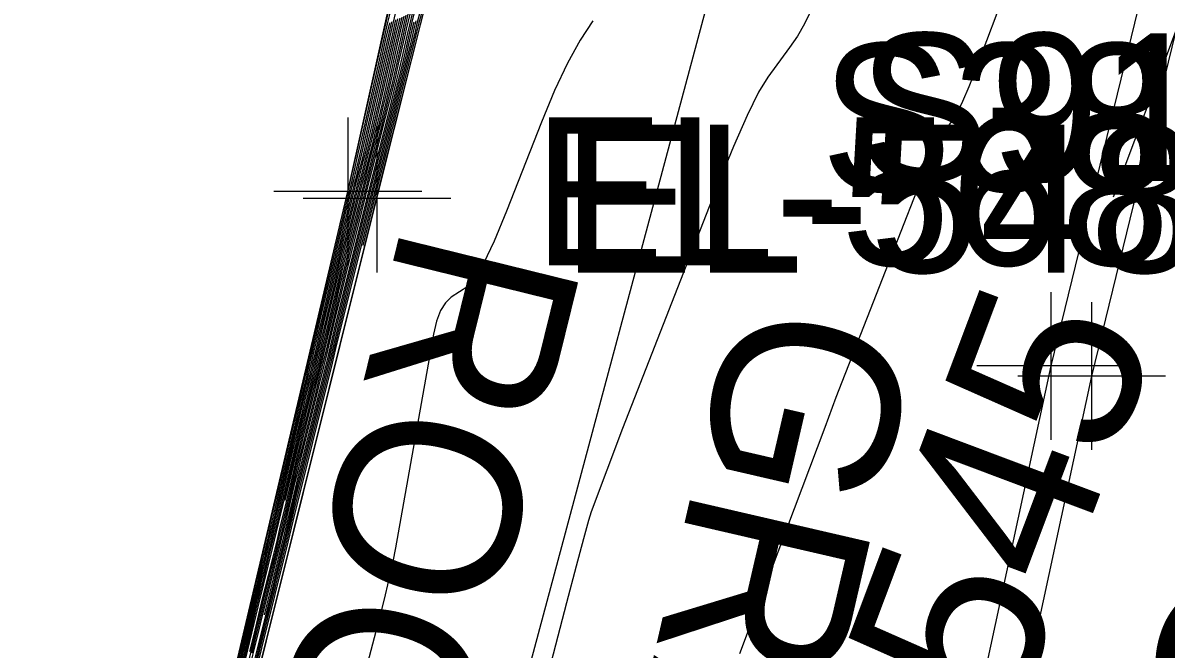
# Model space of a CAD drawing. Extents: x 1724534 to 1727318, y 657156 to 660047.
# Drawn here: x 1725590.29 to 1725621.22, y 659702.31 to 659719.26 of the extents above; entities that cross this region are included whole.
import ezdxf

# ---------------------------------------------------------------- set-up
doc = ezdxf.new("R2010")
doc.units = 0
for name, color, linetype in [('SURVEY - CONTOURS - Index with Text', 7, 'Continuous'), ('SURVEY - CONTOURS - Intermediate with optional Text', 7, 'Continuous'), ('SURVEY - DTM - Breaklines', 7, 'Continuous'), ('SURVEY - DTM - Breaklines - Points - Elevations', 7, 'Continuous'), ('SURVEY - DTM - Breaklines - Points - Locators', 7, 'Continuous'), ('SURVEY - DTM - Breaklines - Points - Numbers', 7, 'Continuous'), ('SURVEY - NON-TRANSPORTATION - Features', 7, 'Continuous'), ('SURVEY - NON-TRANSPORTATION - Features - Points - Elevations', 7, 'Continuous'), ('SURVEY - NON-TRANSPORTATION - Features - Points - Locators', 7, 'Continuous'), ('SURVEY - NON-TRANSPORTATION - Features Text', 7, 'Continuous'), ('SURVEY - TRANSPORTATION - Features', 7, 'Continuous'), ('SURVEY - TRANSPORTATION - Features - Points - Locators', 7, 'Continuous'), ('SURVEY - TRANSPORTATION - Features - Points - Numbers', 7, 'Continuous'), ('SURVEY - TRANSPORTATION - Features Text', 7, 'Continuous'), ('SURVEY - UTILITIES - Fiber Optic Cable (Underground) with Text', 7, 'Continuous'), ('SURVEY - VEGETATION - Features with Text', 7, 'Continuous')]:
    doc.layers.add(name, color=color, linetype=linetype)

msp = doc.modelspace()

# ---------------------------------------------------------------- linework, layer by layer
at = {"layer": 'SURVEY - CONTOURS - Index with Text'}
for points in [[(1725606.529, 659736.741), (1725604.751, 659733.946), (1725603.479, 659728.979), (1725603.374, 659728.56), (1725602.269, 659724.234), (1725602.241, 659724.119), (1725602.194, 659723.924), (1725601.039, 659719.385), (1725601.008, 659719.258), (1725600.98, 659719.136), (1725600.766, 659718.286), (1725599.817, 659714.547), (1725599.49, 659713.236)], [(1725596.098, 659701.688), (1725596.496, 659703.365), (1725596.63, 659703.928), (1725596.733, 659704.358), (1725596.804, 659704.656), (1725596.845, 659704.822), (1725596.911, 659705.089), (1725596.951, 659705.254), (1725597.022, 659705.55), (1725597.124, 659705.976), (1725597.256, 659706.533), (1725597.651, 659708.192), (1725597.783, 659708.749), (1725597.886, 659709.178), (1725597.958, 659709.478), (1725597.999, 659709.649), (1725598.07, 659709.934), (1725598.111, 659710.099), (1725598.178, 659710.381), (1725598.274, 659710.779), (1725598.396, 659711.294), (1725598.76, 659712.824), (1725598.882, 659713.339), (1725598.977, 659713.736), (1725599.045, 659714.017), (1725599.084, 659714.18), (1725599.154, 659714.458), (1725599.18, 659714.564), (1725599.207, 659714.672), (1725599.235, 659714.783), (1725599.264, 659714.896), (1725599.342, 659715.202), (1725599.385, 659715.379), (1725599.455, 659715.68), (1725599.553, 659716.107), (1725599.678, 659716.659), (1725600.049, 659718.297), (1725600.174, 659718.851), (1725600.274, 659719.283)], [(1725600.832, 659719.543), (1725600.751, 659719.207), (1725600.688, 659718.938), (1725600.546, 659718.31), (1725600.484, 659718.043), (1725600.404, 659717.712), (1725600.19, 659716.858), (1725599.614, 659714.589), (1725598.981, 659712.054), (1725598.755, 659711.125), (1725598.549, 659710.26), (1725598.262, 659709.099), (1725597.731, 659706.962), (1725597.584, 659706.353), (1725597.363, 659705.426), (1725597.072, 659704.247), (1725596.821, 659703.238)], [(1725597.393, 659706.33), (1725597.617, 659707.272), (1725597.716, 659707.689), (1725597.808, 659708.07), (1725597.893, 659708.417), (1725597.97, 659708.729), (1725598.166, 659709.516), (1725598.242, 659709.825), (1725598.324, 659710.159), (1725598.411, 659710.52), (1725598.504, 659710.907), (1725598.757, 659711.974), (1725598.849, 659712.359), (1725598.934, 659712.713), (1725599.013, 659713.036), (1725599.085, 659713.327), (1725599.269, 659714.065), (1725599.339, 659714.344), (1725599.411, 659714.631), (1725599.485, 659714.923), (1725599.561, 659715.223), (1725599.766, 659716.03), (1725599.845, 659716.348), (1725599.929, 659716.696), (1725600.018, 659717.075), (1725600.112, 659717.485), (1725600.368, 659718.618), (1725600.463, 659719.029), (1725600.553, 659719.413)], [(1725628.33, 659701.888), (1725628.155, 659702.326), (1725627.675, 659703.486), (1725626.841, 659705.495), (1725626.491, 659706.352), (1725626.359, 659706.685), (1725625.778, 659708.162), (1725625.213, 659709.54), (1725624.912, 659710.299), (1725623.86, 659712.992), (1725623.695, 659713.403), (1725623.534, 659713.783), (1725623.341, 659714.215), (1725623.135, 659714.667), (1725623.039, 659714.891), (1725622.907, 659715.226), (1725622.739, 659715.67), (1725622.534, 659716.225), (1725621.492, 659719.069), (1725619.786, 659714.538)]]:
    msp.add_lwpolyline(points, dxfattribs=at)
at = {"layer": 'SURVEY - CONTOURS - Intermediate with optional Text'}
for points in [[(1725605.839, 659738.467), (1725604.668, 659733.899), (1725604.638, 659733.778), (1725604.615, 659733.676), (1725604.401, 659732.832), (1725603.508, 659729.341), (1725603.401, 659728.918), (1725603.369, 659728.775), (1725603.153, 659727.92), (1725602.279, 659724.495), (1725602.17, 659724.057), (1725602.128, 659723.874), (1725602.021, 659723.443), (1725601.056, 659719.648), (1725600.944, 659719.194), (1725600.893, 659718.971), (1725600.783, 659718.525), (1725599.776, 659714.555), (1725599.087, 659711.793), (1725598.753, 659710.445), (1725598.659, 659710.053), (1725597.596, 659705.779), (1725597.458, 659705.207), (1725596.393, 659700.922)], [(1725598.876, 659713.817), (1725599.108, 659714.797), (1725600.194, 659719.591), (1725600.291, 659720.011), (1725601.28, 659724.367), (1725601.306, 659724.481), (1725601.352, 659724.67), (1725602.224, 659728.502), (1725602.395, 659729.245), (1725602.424, 659729.369), (1725602.453, 659729.482), (1725602.547, 659729.889), (1725602.649, 659730.334), (1725603.446, 659733.829), (1725603.546, 659734.257), (1725603.585, 659734.406)], [(1725601.711, 659721.831), (1725601.043, 659719.205), (1725600.033, 659715.232), (1725599.522, 659713.198), (1725594.751, 659694.03)], [(1725596.112, 659701.604), (1725596.486, 659703.179), (1725596.714, 659704.134), (1725596.788, 659704.442), (1725596.835, 659704.636), (1725596.927, 659705.005), (1725596.975, 659705.199), (1725597.148, 659705.921), (1725597.274, 659706.45), (1725597.644, 659708.008), (1725597.77, 659708.537), (1725597.87, 659708.956), (1725597.994, 659709.465), (1725598.089, 659709.85), (1725598.137, 659710.044), (1725598.207, 659710.336), (1725598.301, 659710.727), (1725598.418, 659711.217), (1725598.759, 659712.654), (1725598.876, 659713.143), (1725598.969, 659713.532), (1725599.038, 659713.82), (1725599.085, 659714.009), (1725599.212, 659714.52), (1725599.248, 659714.664), (1725599.285, 659714.811), (1725599.323, 659714.962), (1725599.427, 659715.367), (1725599.477, 659715.572), (1725599.55, 659715.884), (1725599.646, 659716.301), (1725599.765, 659716.824), (1725600.113, 659718.361), (1725600.232, 659718.886), (1725600.405, 659719.629)], [(1725600.888, 659719.569), (1725600.808, 659719.242), (1725600.752, 659719.002), (1725600.633, 659718.476), (1725600.577, 659718.237), (1725600.398, 659717.511), (1725599.654, 659714.58), (1725598.975, 659711.858), (1725598.754, 659710.955), (1725598.576, 659710.209), (1725598.281, 659709.015), (1725597.716, 659706.741), (1725597.577, 659706.17), (1725597.387, 659705.372), (1725597.088, 659704.163), (1725596.523, 659701.891)], [(1725611.61, 659719.582), (1725611.437, 659719.231), (1725611.245, 659718.9), (1725611.033, 659718.589), (1725610.444, 659717.786), (1725610.194, 659717.378), (1725609.885, 659716.753), (1725609.517, 659715.912), (1725609.089, 659714.856), (1725606.836, 659709.109), (1725606.516, 659708.285), (1725605.667, 659706.029), (1725605.593, 659705.789), (1725605.457, 659705.299), (1725605.259, 659704.557), (1725605, 659703.565), (1725604.225, 659700.584)], [(1725595.817, 659700.79), (1725596.879, 659705.257), (1725598.011, 659710.017), (1725598.219, 659710.883), (1725599.084, 659714.521), (1725599.126, 659714.689), (1725599.136, 659714.727), (1725599.146, 659714.766), (1725599.172, 659714.87), (1725599.2, 659714.991), (1725599.265, 659715.274), (1725599.367, 659715.72), (1725599.504, 659716.329), (1725599.921, 659718.169), (1725600.059, 659718.78), (1725600.162, 659719.231), (1725600.229, 659719.523)], [(1725596.084, 659701.772), (1725596.506, 659703.551), (1725596.647, 659704.142), (1725596.752, 659704.582), (1725596.821, 659704.871), (1725596.854, 659705.009), (1725596.895, 659705.173), (1725596.928, 659705.31), (1725596.996, 659705.596), (1725597.1, 659706.031), (1725597.239, 659706.616), (1725597.657, 659708.375), (1725597.797, 659708.961), (1725597.901, 659709.4), (1725597.971, 659709.69), (1725598.005, 659709.833), (1725598.051, 659710.017), (1725598.084, 659710.154), (1725598.149, 659710.425), (1725598.246, 659710.831), (1725598.375, 659711.372), (1725598.76, 659712.994), (1725598.889, 659713.535), (1725598.986, 659713.941), (1725599.051, 659714.213), (1725599.084, 659714.35), (1725599.131, 659714.537), (1725599.149, 659714.608), (1725599.167, 659714.681), (1725599.186, 659714.755), (1725599.205, 659714.831), (1725599.257, 659715.036), (1725599.293, 659715.185), (1725599.36, 659715.477), (1725599.46, 659715.914), (1725599.591, 659716.494), (1725599.985, 659718.233), (1725600.117, 659718.815), (1725600.218, 659719.257)], [(1725596.126, 659701.52), (1725596.476, 659702.993), (1725596.596, 659703.498), (1725596.695, 659703.91), (1725596.771, 659704.227), (1725596.826, 659704.45), (1725596.943, 659704.921), (1725596.998, 659705.143), (1725597.074, 659705.458), (1725597.172, 659705.866), (1725597.291, 659706.366), (1725597.637, 659707.824), (1725597.757, 659708.325), (1725597.855, 659708.735), (1725597.932, 659709.054), (1725597.988, 659709.281), (1725598.109, 659709.767), (1725598.163, 659709.989), (1725598.237, 659710.292), (1725598.329, 659710.676), (1725598.439, 659711.139), (1725598.759, 659712.484), (1725598.869, 659712.947), (1725598.96, 659713.327), (1725599.032, 659713.624), (1725599.085, 659713.839), (1725599.2, 659714.301), (1725599.244, 659714.476), (1725599.289, 659714.656), (1725599.335, 659714.839), (1725599.383, 659715.027), (1725599.511, 659715.533), (1725599.569, 659715.766), (1725599.645, 659716.087), (1725599.739, 659716.494), (1725599.852, 659716.989), (1725600.177, 659718.425), (1725600.29, 659718.922), (1725600.385, 659719.335)], [(1725596.14, 659701.436), (1725596.466, 659702.807), (1725596.579, 659703.283), (1725596.676, 659703.685), (1725596.755, 659704.012), (1725596.817, 659704.264), (1725596.959, 659704.836), (1725597.021, 659705.088), (1725597.1, 659705.413), (1725597.196, 659705.811), (1725597.308, 659706.283), (1725597.631, 659707.64), (1725597.743, 659708.113), (1725597.839, 659708.513), (1725597.919, 659708.841), (1725597.982, 659709.097), (1725598.128, 659709.683), (1725598.19, 659709.934), (1725598.266, 659710.248), (1725598.356, 659710.624), (1725598.461, 659711.062), (1725598.758, 659712.314), (1725598.862, 659712.751), (1725598.952, 659713.122), (1725599.026, 659713.428), (1725599.085, 659713.668), (1725599.223, 659714.222), (1725599.275, 659714.432), (1725599.329, 659714.647), (1725599.385, 659714.867), (1725599.442, 659715.092), (1725599.596, 659715.699), (1725599.661, 659715.96), (1725599.74, 659716.29), (1725599.832, 659716.688), (1725599.938, 659717.154), (1725600.24, 659718.489), (1725600.347, 659718.958), (1725600.441, 659719.361)], [(1725596.154, 659701.352), (1725596.657, 659703.461), (1725596.808, 659704.078), (1725597.045, 659705.032), (1725597.325, 659706.2), (1725597.824, 659708.292), (1725597.976, 659708.913), (1725598.216, 659709.879), (1725598.482, 659710.984), (1725598.943, 659712.917), (1725599.085, 659713.498), (1725599.435, 659714.895), (1725599.681, 659715.864), (1725599.753, 659716.154), (1725599.835, 659716.493), (1725599.925, 659716.882), (1725600.405, 659718.993), (1725600.497, 659719.387)], [(1725596.425, 659702.063), (1725596.512, 659702.425), (1725596.6, 659702.788), (1725596.689, 659703.153), (1725596.78, 659703.52), (1725597.024, 659704.5), (1725597.115, 659704.866), (1725597.204, 659705.23), (1725597.291, 659705.591), (1725597.377, 659705.95), (1725597.604, 659706.905), (1725597.69, 659707.264), (1725597.778, 659707.627), (1725597.867, 659707.993), (1725597.958, 659708.362), (1725598.205, 659709.349), (1725598.295, 659709.715), (1725598.382, 659710.07), (1725598.466, 659710.416), (1725598.546, 659710.752), (1725598.756, 659711.634), (1725598.836, 659711.967), (1725598.917, 659712.303), (1725599, 659712.643), (1725599.085, 659712.986), (1725599.315, 659713.907), (1725599.402, 659714.256), (1725599.492, 659714.614), (1725599.584, 659714.979), (1725599.679, 659715.353), (1725599.935, 659716.361), (1725600.029, 659716.736), (1725600.119, 659717.103), (1725600.205, 659717.462), (1725600.286, 659717.815), (1725600.496, 659718.746), (1725600.578, 659719.1), (1725600.665, 659719.465)], [(1725596.435, 659702.249), (1725596.529, 659702.639), (1725596.619, 659703.012), (1725596.705, 659703.368), (1725596.789, 659703.706), (1725597.008, 659704.584), (1725597.091, 659704.921), (1725597.178, 659705.276), (1725597.267, 659705.646), (1725597.36, 659706.034), (1725597.611, 659707.089), (1725597.703, 659707.476), (1725597.793, 659707.849), (1725597.88, 659708.205), (1725597.964, 659708.545), (1725598.185, 659709.433), (1725598.269, 659709.77), (1725598.353, 659710.115), (1725598.439, 659710.468), (1725598.525, 659710.829), (1725598.757, 659711.804), (1725598.842, 659712.163), (1725598.926, 659712.508), (1725599.007, 659712.839), (1725599.085, 659713.157), (1725599.292, 659713.986), (1725599.37, 659714.3), (1725599.451, 659714.622), (1725599.534, 659714.951), (1725599.62, 659715.288), (1725599.851, 659716.196), (1725599.937, 659716.542), (1725600.024, 659716.899), (1725600.111, 659717.269), (1725600.199, 659717.65), (1725600.432, 659718.682), (1725600.52, 659719.064), (1725600.609, 659719.439)], [(1725596.478, 659701.995), (1725596.562, 659702.339), (1725596.656, 659702.723), (1725596.761, 659703.147), (1725597.056, 659704.331), (1725597.256, 659705.138), (1725597.339, 659705.481), (1725597.412, 659705.784), (1725597.663, 659706.84), (1725597.747, 659707.184), (1725597.841, 659707.568), (1725597.947, 659707.994), (1725598.243, 659709.182), (1725598.348, 659709.605), (1725598.441, 659709.982), (1725598.521, 659710.312), (1725598.589, 659710.597), (1725598.755, 659711.294), (1725598.823, 659711.575), (1725599.086, 659712.646), (1725599.361, 659713.749), (1725599.573, 659714.597), (1725599.684, 659715.035), (1725599.798, 659715.484), (1725600.105, 659716.692), (1725600.214, 659717.123), (1725600.309, 659717.509), (1725600.391, 659717.85), (1725600.459, 659718.145), (1725600.624, 659718.874), (1725600.693, 659719.171), (1725600.776, 659719.517)], [(1725600.924, 659719.314), (1725600.88, 659719.13), (1725600.807, 659718.806), (1725600.763, 659718.624), (1725600.582, 659717.899), (1725599.736, 659714.563), (1725599.086, 659711.964), (1725598.796, 659710.791), (1725598.631, 659710.105), (1725597.61, 659705.992), (1725597.435, 659705.262), (1725597.121, 659703.995), (1725596.485, 659701.442)], [(1725596.495, 659702.21), (1725596.581, 659702.564), (1725596.672, 659702.938), (1725596.77, 659703.334), (1725597.04, 659704.415), (1725597.138, 659704.81), (1725597.315, 659705.536), (1725597.394, 659705.867), (1725597.676, 659707.052), (1725597.762, 659707.405), (1725597.854, 659707.78), (1725597.953, 659708.178), (1725598.224, 659709.266), (1725598.322, 659709.66), (1725598.411, 659710.026), (1725598.494, 659710.364), (1725598.568, 659710.674), (1725598.756, 659711.464), (1725598.829, 659711.771), (1725599.086, 659712.816), (1725599.338, 659713.828), (1725599.532, 659714.605), (1725599.634, 659715.007), (1725599.738, 659715.419), (1725600.02, 659716.527), (1725600.122, 659716.929), (1725600.214, 659717.306), (1725600.298, 659717.656), (1725600.372, 659717.98), (1725600.56, 659718.81), (1725600.635, 659719.136), (1725600.721, 659719.491)], [(1725600.866, 659719.278), (1725600.816, 659719.066), (1725600.72, 659718.641), (1725600.67, 659718.43), (1725600.49, 659717.705), (1725599.695, 659714.572), (1725599.086, 659712.134), (1725598.803, 659710.987), (1725598.604, 659710.157), (1725598.3, 659708.932), (1725597.7, 659706.519), (1725597.571, 659705.986), (1725597.411, 659705.317), (1725597.105, 659704.079), (1725596.504, 659701.666)], [(1725605.709, 659719.307), (1725605.369, 659718.79), (1725605.024, 659718.162), (1725604.675, 659717.423), (1725604.322, 659716.573), (1725603.375, 659714.159), (1725603.043, 659713.354), (1725602.758, 659712.746), (1725602.52, 659712.338), (1725602.329, 659712.127), (1725601.88, 659711.832), (1725601.724, 659711.686), (1725601.593, 659711.472), (1725601.487, 659711.189), (1725601.406, 659710.837), (1725600.374, 659705.056), (1725600.3, 659704.681), (1725600.193, 659704.207), (1725600.054, 659703.633), (1725599.883, 659702.961), (1725599.382, 659701.036)], [(1725616.641, 659719.511), (1725616.08, 659718.031), (1725615.884, 659717.528), (1725615.714, 659717.128), (1725615.57, 659716.833), (1725615.454, 659716.64), (1725615.179, 659716.266), (1725615.063, 659716.076), (1725614.919, 659715.784), (1725614.747, 659715.393), (1725614.548, 659714.9), (1725613.374, 659711.905), (1725612.289, 659709.12), (1725611.985, 659708.312), (1725609.681, 659702.188)]]:
    msp.add_lwpolyline(points, dxfattribs=at)
at = {"layer": 'SURVEY - DTM - Breaklines'}
for points in [[(1725548.52, 659521.481), (1725556.845, 659545.065), (1725562.116, 659569.482), (1725564.828, 659594.513), (1725575.937, 659617.765), (1725582.317, 659641.569), (1725587.744, 659666.22), (1725593.428, 659690.724), (1725599.084, 659714.698), (1725604.574, 659739.361), (1725605.919, 659744.429), (1725611.764, 659762.844), (1725613.112, 659786.858), (1725615.798, 659788.854), (1725620.104, 659809.038)], [(1725639.982, 659805.546), (1725635.79, 659784.47), (1725629.921, 659758.494), (1725625.443, 659739.387), (1725624.054, 659734.362), (1725618.103, 659709.974), (1725612.874, 659685.67), (1725607.844, 659661.097), (1725602.477, 659636.589), (1725597.046, 659612.281)]]:
    msp.add_lwpolyline(points, dxfattribs=at)
at = {"layer": 'SURVEY - DTM - Breaklines - Points - Locators'}
for p, q in [((1725599.084, 659716.698), (1725599.084, 659712.698)), ((1725601.084, 659714.698), (1725597.084, 659714.698)), ((1725618.103, 659711.974), (1725618.103, 659707.974)), ((1725620.103, 659709.974), (1725616.103, 659709.974))]:
    msp.add_line(p, q, dxfattribs=at)
at = {"layer": 'SURVEY - NON-TRANSPORTATION - Features'}
msp.add_lwpolyline([(1725569.664, 659593.303), (1725577.056, 659617.422), (1725582.603, 659641.503), (1725588.069, 659666.147), (1725593.908, 659690.609), (1725599.872, 659714.501), (1725606.018, 659738.998), (1725607.394, 659744.026), (1725612.585, 659762.615), (1725617.711, 659786.227), (1725616.679, 659788.487), (1725620.281, 659809.007)], dxfattribs=at)
at = {"layer": 'SURVEY - NON-TRANSPORTATION - Features - Points - Locators'}
for p, q in [((1725599.872, 659716.501), (1725599.872, 659712.501)), ((1725601.872, 659714.501), (1725597.872, 659714.501))]:
    msp.add_line(p, q, dxfattribs=at)
at = {"layer": 'SURVEY - TRANSPORTATION - Features'}
msp.add_lwpolyline([(1725641.101, 659805.349), (1725636.902, 659784.236), (1725631.028, 659758.231), (1725626.544, 659739.104), (1725625.155, 659734.079), (1725619.206, 659709.701), (1725613.974, 659685.384), (1725608.945, 659660.816), (1725603.581, 659636.317), (1725598.147, 659611.998)], dxfattribs=at)
at = {"layer": 'SURVEY - TRANSPORTATION - Features - Points - Locators'}
for p, q in [((1725619.206, 659711.701), (1725619.206, 659707.701)), ((1725621.206, 659709.701), (1725617.206, 659709.701))]:
    msp.add_line(p, q, dxfattribs=at)
at = {"layer": 'SURVEY - UTILITIES - Fiber Optic Cable (Underground) with Text'}
msp.add_lwpolyline([(1725620.739, 659775.717), (1725611.515, 659729.876), (1725595.678, 659670.817), (1725588.852, 659637.987), (1725579.945, 659608.985), (1725572.052, 659574.699), (1725561.954, 659530.586), (1725538.949, 659448.715), (1725526.808, 659392.271), (1725505.744, 659313.434), (1725493.556, 659248.407)], dxfattribs=at)

# ---------------------------------------------------------------- texts
at = {"layer": 'SURVEY - CONTOURS - Index with Text'}
msp.add_text('545', height=5, rotation=69.3885, dxfattribs=at).set_placement((1725617.117, 659700.339))
at = {"layer": 'SURVEY - DTM - Breaklines - Points - Elevations'}
msp.add_text('EL-568.04', height=4, dxfattribs=at).set_placement((1725604.084, 659712.698))
at = {"layer": 'SURVEY - DTM - Breaklines - Points - Numbers'}
msp.add_text('S91', height=4, dxfattribs=at).set_placement((1725612.876, 659714.974))
at = {"layer": 'SURVEY - NON-TRANSPORTATION - Features - Points - Elevations'}
msp.add_text('EL-548.39', height=4, dxfattribs=at).set_placement((1725604.872, 659712.501))
at = {"layer": 'SURVEY - NON-TRANSPORTATION - Features Text'}
msp.add_text('ROCK FACE', height=5, rotation=256.1526, dxfattribs=at).set_placement((1725600.59, 659713.963))
at = {"layer": 'SURVEY - TRANSPORTATION - Features - Points - Numbers'}
msp.add_text('S387', height=4, dxfattribs=at).set_placement((1725611.87, 659714.701))
at = {"layer": 'SURVEY - TRANSPORTATION - Features Text'}
msp.add_text('CONC.', height=5, rotation=256.6327, dxfattribs=at).set_placement((1725621.668, 659705.002))
at = {"layer": 'SURVEY - VEGETATION - Features with Text'}
msp.add_text('GRASS', height=5, rotation=256.97, dxfattribs=at).set_placement((1725609.63, 659711.94))

doc.saveas('drawing.dxf')
